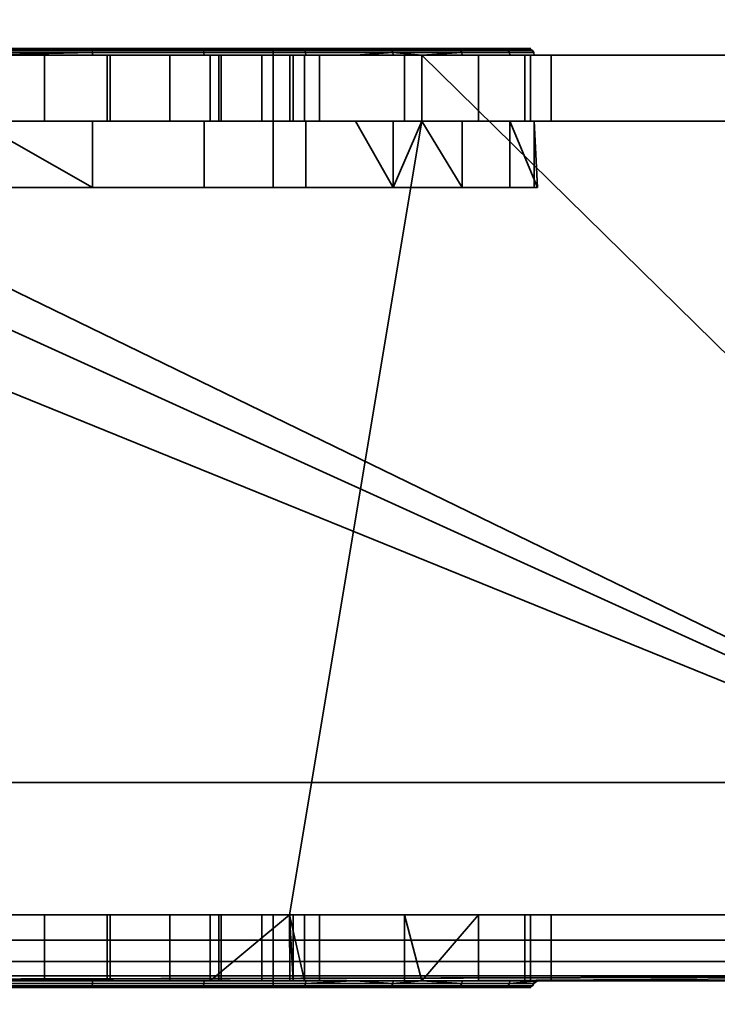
# Model space of a CAD drawing. Header units: millimetres. Extents: x -603 to 3703, y -120 to 193.
# Tile 693 of 938: x 2557 to 2567, y -38 to -23. Entities that reach past the tile are written whole.
import ezdxf

# ---------------------------------------------------------------- set-up
doc = ezdxf.new("R2010")
doc.units = ezdxf.units.MM
doc.layers.add('151', color=7, linetype='Continuous', true_color=0xffffff)

# ---------------------------------------------------------------- blocks, each defined once
blk = doc.blocks.new('UG_SURFACE_003')
at = {"layer": '151', "color": 252, "linetype": 'Continuous', "lineweight": 35}
for points in [[(3702.5, -35, 2213), (3702.5, 174.4, 2213), (2297.5, 174.4, 2213), (2297.5, -35, 2213)], [(2447.5, -35, 2063), (2447.5, 174.4, 2063), (3552.5, 174.4, 2063), (3552.5, -35, 2063)], [(3702.5, -35, 2213), (2297.5, -35, 2213), (2447.5, -35, 2063), (3552.5, -35, 2063)]]:
    blk.add_3dface(points, dxfattribs=at)
blk = doc.blocks.new('UG_SURFACE_162')
at = {"layer": '151', "color": 43, "linetype": 'Continuous', "lineweight": 35}
for points in [[(2491, -49, 2017), (3509, -49, 2017), (3509, 0, 2017), (2491, 0, 2017)], [(2491, -47), (2491, -2), (3509, -2), (3509, -47)]]:
    blk.add_3dface(points, dxfattribs=at)
blk = doc.blocks.new('UG_SURFACE_163')
at = {"layer": '151', "color": 252, "linetype": 'Continuous', "lineweight": 35}
for points in [[(2557.746, -23.9, 1095.784), (2554.254, -23.9, 1095.784), (2551.063, -23.9, 1097.204), (2551.5, -23.9, 1099.5)], [(2551.5, -23.9, 1099.5), (2560.5, -23.9, 1099.5), (2560.937, -23.9, 1097.204), (2557.746, -23.9, 1095.784)], [(2560.5, -23.9, 1108.5), (2551.5, -23.9, 1108.5), (2556, -23.9, 1112.4), (2559.417, -23.9, 1111.674)], [(2551.5, -26, 1099.5), (2560.5, -26, 1099.5), (2560.5, -23.9, 1099.5), (2551.5, -23.9, 1099.5)], [(2560.5, -26, 1108.5), (2551.5, -26, 1108.5), (2551.5, -23.9, 1108.5), (2560.5, -23.9, 1108.5)], [(2557.766, -23.962, 1095.693), (2554.234, -23.962, 1095.693), (2554.239, -23.929, 1095.714), (2557.761, -23.929, 1095.714)], [(2556, -24, 1095.5), (2554.234, -23.962, 1095.693), (2557.766, -23.962, 1095.693)], [(2557.761, -23.929, 1095.714), (2554.239, -23.929, 1095.714), (2554.245, -23.908, 1095.746), (2557.755, -23.908, 1095.746)], [(2557.755, -23.908, 1095.746), (2554.245, -23.908, 1095.746), (2554.254, -23.9, 1095.784), (2557.746, -23.9, 1095.784)], [(2556, -23.908, 1112.438), (2559.432, -23.908, 1111.709), (2559.417, -23.9, 1111.674), (2556, -23.9, 1112.4)], [(2556, -23.929, 1112.471), (2559.445, -23.929, 1111.738), (2559.432, -23.908, 1111.709), (2556, -23.908, 1112.438)], [(2556, -23.962, 1112.492), (2559.454, -23.962, 1111.758), (2559.445, -23.929, 1111.738), (2556, -23.929, 1112.471)], [(2557.766, -23.962, 1095.693), (2557.767, -24, 1095.686), (2556, -24, 1095.5)], [(2556, -24, 1112.5), (2559.457, -24, 1111.765), (2559.454, -23.962, 1111.758), (2556, -23.962, 1112.492)], [(2560.96, -23.908, 1097.173), (2557.755, -23.908, 1095.746), (2557.746, -23.9, 1095.784), (2560.937, -23.9, 1097.204)], [(2560.979, -23.929, 1097.147), (2557.761, -23.929, 1095.714), (2557.755, -23.908, 1095.746), (2560.96, -23.908, 1097.173)], [(2560.992, -23.962, 1097.129), (2557.766, -23.962, 1095.693), (2557.761, -23.929, 1095.714), (2560.979, -23.929, 1097.147)], [(2560.996, -24, 1097.123), (2557.767, -24, 1095.686), (2557.766, -23.962, 1095.693), (2560.992, -23.962, 1097.129)], [(2559.432, -23.908, 1111.709), (2562.271, -23.908, 1109.646), (2562.243, -23.9, 1109.621), (2559.417, -23.9, 1111.674)], [(2559.417, -23.9, 1111.674), (2562.243, -23.9, 1109.621), (2560.5, -23.9, 1108.5)], [(2559.445, -23.929, 1111.738), (2562.295, -23.929, 1109.668), (2562.271, -23.908, 1109.646), (2559.432, -23.908, 1111.709)], [(2559.454, -23.962, 1111.758), (2562.311, -23.962, 1109.683), (2562.295, -23.929, 1109.668), (2559.445, -23.929, 1111.738)], [(2562.311, -23.962, 1109.683), (2559.454, -23.962, 1111.758), (2559.457, -24, 1111.765), (2561.749, -24, 1110.1)], [(2560.5, -23.9, 1099.5), (2560.5, -23.9, 1108.5), (2562.243, -23.9, 1109.621), (2563.989, -23.9, 1106.596)], [(2563.275, -23.9, 1099.8), (2560.937, -23.9, 1097.204), (2560.5, -23.9, 1099.5)], [(2563.989, -23.9, 1106.596), (2564.354, -23.9, 1103.122), (2563.275, -23.9, 1099.8), (2560.5, -23.9, 1099.5)], [(2560.5, -26, 1099.5), (2560.5, -26, 1108.5), (2560.5, -23.9, 1108.5), (2560.5, -23.9, 1099.5)], [(2563.308, -23.908, 1099.781), (2560.96, -23.908, 1097.173), (2560.937, -23.9, 1097.204), (2563.275, -23.9, 1099.8)], [(2563.336, -23.929, 1099.765), (2560.979, -23.929, 1097.147), (2560.96, -23.908, 1097.173), (2563.308, -23.908, 1099.781)], [(2563.355, -23.962, 1099.754), (2560.992, -23.962, 1097.129), (2560.979, -23.929, 1097.147), (2563.336, -23.929, 1099.765)], [(2562.75, -24, 1099.071), (2560.996, -24, 1097.123), (2560.992, -23.962, 1097.129), (2563.355, -23.962, 1099.754)], [(2561.749, -24, 1110.1), (2562.317, -24, 1109.688), (2562.311, -23.962, 1109.683)], [(2562.271, -23.908, 1109.646), (2564.025, -23.908, 1106.608), (2563.989, -23.9, 1106.596), (2562.243, -23.9, 1109.621)], [(2562.295, -23.929, 1109.668), (2564.056, -23.929, 1106.618), (2564.025, -23.908, 1106.608), (2562.271, -23.908, 1109.646)], [(2562.311, -23.962, 1109.683), (2564.077, -23.962, 1106.624), (2564.056, -23.929, 1106.618), (2562.295, -23.929, 1109.668)], [(2562.311, -23.962, 1109.683), (2562.317, -24, 1109.688), (2562.75, -24, 1108.937)], [(2562.75, -24, 1108.937), (2564.084, -24, 1106.627), (2564.077, -23.962, 1106.624), (2562.311, -23.962, 1109.683)], [(2563.355, -23.962, 1099.754), (2563.361, -24, 1099.75), (2562.75, -24, 1099.071)], [(2564.392, -23.908, 1103.118), (2563.308, -23.908, 1099.781), (2563.275, -23.9, 1099.8), (2564.354, -23.9, 1103.122)], [(2564.424, -23.929, 1103.115), (2563.336, -23.929, 1099.765), (2563.308, -23.908, 1099.781), (2564.392, -23.908, 1103.118)], [(2564.446, -23.962, 1103.112), (2563.355, -23.962, 1099.754), (2563.336, -23.929, 1099.765), (2564.424, -23.929, 1103.115)], [(2564.453, -24, 1103.112), (2563.361, -24, 1099.75), (2563.355, -23.962, 1099.754), (2564.446, -23.962, 1103.112)], [(2564.025, -23.908, 1106.608), (2564.392, -23.908, 1103.118), (2564.354, -23.9, 1103.122), (2563.989, -23.9, 1106.596)], [(2564.056, -23.929, 1106.618), (2564.424, -23.929, 1103.115), (2564.392, -23.908, 1103.118), (2564.025, -23.908, 1106.608)], [(2564.077, -23.962, 1106.624), (2564.446, -23.962, 1103.112), (2564.424, -23.929, 1103.115), (2564.056, -23.929, 1106.618)], [(2564.084, -24, 1106.627), (2564.453, -24, 1103.112), (2564.446, -23.962, 1103.112), (2564.077, -23.962, 1106.624)], [(2543.975, -24, 1167.5), (2494, -24, 1167.5), (2494, -37, 1167.5), (2576, -37, 1167.5)], [(2576, -37, 1002.5), (2494, -37, 1002.5), (2494, -24, 1002.5), (2543.975, -24, 1002.5)], [(2576, -37, 1167.5), (2547.375, -24, 1167.5), (2543.975, -24, 1167.5)], [(2576, -37, 1002.5), (2543.975, -24, 1002.5), (2547.375, -24, 1002.5)], [(2576, -37, 1167.5), (2549.25, -24, 1167.5), (2547.375, -24, 1167.5)], [(2576, -37, 1002.5), (2547.375, -24, 1002.5), (2549.25, -24, 1002.5)], [(2576, -37, 1167.5), (2562.75, -24, 1167.5), (2549.25, -24, 1167.5)], [(2576, -37, 1002.5), (2549.25, -24, 1002.5), (2562.75, -24, 1002.5)], [(2562.75, -24, 1128.75), (2549.25, -24, 1128.75), (2556, -24, 1145), (2558.034, -24, 1145.432)], [(2549.25, -24, 1167.5), (2562.75, -24, 1167.5), (2557.039, -24, 1154.891), (2554.96, -24, 1154.891)], [(2562.75, -24, 1058.875), (2549.25, -24, 1058.875), (2556, -24, 1077), (2558.034, -24, 1077.432)], [(2549.25, -24, 1091.25), (2562.75, -24, 1091.25), (2557.039, -24, 1086.891), (2554.96, -24, 1086.891)], [(2549.25, -24, 1128.75), (2562.75, -24, 1128.75), (2556, -24, 1112.5), (2552.543, -24, 1111.765)], [(2556, -24, 1095.5), (2557.767, -24, 1095.686), (2562.75, -24, 1091.25), (2549.25, -24, 1091.25)], [(2549.25, -24, 1058.875), (2562.75, -24, 1058.875), (2559.548, -24, 1039.998), (2556, -24, 1040.75)], [(2556, -24, 1007.35), (2557.99, -24, 1007.746), (2562.75, -24, 1002.5), (2549.25, -24, 1002.5)], [(2557.039, -24, 1154.891), (2557.039, -25, 1154.891), (2554.96, -25, 1154.891), (2554.96, -24, 1154.891)], [(2557.039, -24, 1086.891), (2557.039, -25, 1086.891), (2554.96, -25, 1086.891), (2554.96, -24, 1086.891)], [(2559.457, -24, 1111.765), (2556, -24, 1112.5), (2562.75, -24, 1128.75)], [(2559.548, -24, 1039.998), (2559.548, -25, 1039.998), (2556, -25, 1040.75), (2556, -24, 1040.75)], [(2556, -24, 1007.35), (2556, -25, 1007.35), (2557.99, -25, 1007.746), (2557.99, -24, 1007.746)], [(2556, -24, 1145), (2556, -25, 1145), (2558.034, -25, 1145.432), (2558.034, -24, 1145.432)], [(2556, -24, 1077), (2556, -25, 1077), (2558.034, -25, 1077.432), (2558.034, -24, 1077.432)], [(2558.939, -24, 1086.045), (2557.039, -24, 1086.891), (2562.75, -24, 1091.25)], [(2558.939, -24, 1154.045), (2557.039, -24, 1154.891), (2562.75, -24, 1167.5)], [(2558.939, -24, 1154.045), (2558.939, -25, 1154.045), (2557.039, -25, 1154.891), (2557.039, -24, 1154.891)], [(2558.939, -24, 1086.045), (2558.939, -25, 1086.045), (2557.039, -25, 1086.891), (2557.039, -24, 1086.891)], [(2557.767, -24, 1095.686), (2560.996, -24, 1097.123), (2562.75, -24, 1091.25)], [(2562.75, -24, 1002.5), (2557.99, -24, 1007.746), (2559.677, -24, 1008.873)], [(2557.99, -24, 1007.746), (2557.99, -25, 1007.746), (2559.677, -25, 1008.873), (2559.677, -24, 1008.873)], [(2558.034, -24, 1145.432), (2559.716, -24, 1146.654), (2562.75, -24, 1128.75)], [(2558.034, -24, 1077.432), (2559.716, -24, 1078.654), (2562.75, -24, 1058.875)], [(2558.034, -24, 1145.432), (2558.034, -25, 1145.432), (2559.716, -25, 1146.654), (2559.716, -24, 1146.654)], [(2558.034, -24, 1077.432), (2558.034, -25, 1077.432), (2559.716, -25, 1078.654), (2559.716, -24, 1078.654)], [(2560.33, -24, 1152.5), (2558.939, -24, 1154.045), (2562.75, -24, 1167.5)], [(2560.33, -24, 1084.5), (2558.939, -24, 1086.045), (2562.75, -24, 1091.25)], [(2560.33, -24, 1152.5), (2560.33, -25, 1152.5), (2558.939, -25, 1154.045), (2558.939, -24, 1154.045)], [(2560.33, -24, 1084.5), (2560.33, -25, 1084.5), (2558.939, -25, 1086.045), (2558.939, -24, 1086.045)], [(2562.75, -24, 1128.75), (2562.75, -24, 1110.1), (2561.749, -24, 1110.1), (2559.457, -24, 1111.765)], [(2562.75, -24, 1058.875), (2562.487, -24, 1037.872), (2559.548, -24, 1039.998)], [(2562.487, -24, 1037.872), (2562.487, -25, 1037.872), (2559.548, -25, 1039.998), (2559.548, -24, 1039.998)], [(2562.75, -24, 1002.5), (2559.677, -24, 1008.873), (2560.804, -24, 1010.56)], [(2559.677, -24, 1008.873), (2559.677, -25, 1008.873), (2560.804, -25, 1010.56), (2560.804, -24, 1010.56)], [(2562.75, -24, 1128.75), (2559.716, -24, 1146.654), (2560.755, -24, 1148.455)], [(2562.75, -24, 1058.875), (2559.716, -24, 1078.654), (2560.755, -24, 1080.455)], [(2559.716, -24, 1146.654), (2559.716, -25, 1146.654), (2560.755, -25, 1148.455), (2560.755, -24, 1148.455)], [(2559.716, -24, 1078.654), (2559.716, -25, 1078.654), (2560.755, -25, 1080.455), (2560.755, -24, 1080.455)], [(2562.75, -24, 1167.5), (2560.973, -24, 1150.523), (2560.33, -24, 1152.5)], [(2562.75, -24, 1091.25), (2560.973, -24, 1082.523), (2560.33, -24, 1084.5)], [(2560.973, -24, 1150.523), (2560.973, -25, 1150.523), (2560.33, -25, 1152.5), (2560.33, -24, 1152.5)], [(2560.973, -24, 1082.523), (2560.973, -25, 1082.523), (2560.33, -25, 1084.5), (2560.33, -24, 1084.5)], [(2562.75, -24, 1128.75), (2560.755, -24, 1148.455), (2560.973, -24, 1150.523)], [(2560.755, -24, 1080.455), (2560.973, -24, 1082.523), (2562.75, -24, 1091.25), (2562.75, -24, 1058.875)], [(2560.755, -24, 1148.455), (2560.755, -25, 1148.455), (2560.973, -25, 1150.523), (2560.973, -24, 1150.523)], [(2560.755, -24, 1080.455), (2560.755, -25, 1080.455), (2560.973, -25, 1082.523), (2560.973, -24, 1082.523)], [(2562.75, -24, 1013.575), (2562.75, -24, 1002.5), (2560.804, -24, 1010.56), (2561.2, -24, 1012.55)], [(2560.804, -24, 1010.56), (2560.804, -25, 1010.56), (2561.2, -25, 1012.55), (2561.2, -24, 1012.55)], [(2560.973, -24, 1150.523), (2562.75, -24, 1167.5), (2562.75, -24, 1128.75)], [(2560.996, -24, 1097.123), (2562.75, -24, 1099.071), (2562.75, -24, 1091.25)], [(2561.2, -24, 1012.55), (2561.2, -24, 1013.575), (2562.75, -24, 1013.575)], [(2562.75, -24, 1026.71), (2562.75, -24, 1013.575), (2561.2, -24, 1013.575), (2561.2, -24, 1024.963)], [(2561.2, -24, 1013.575), (2561.2, -24, 1012.55), (2561.2, -25, 1012.55), (2561.2, -25, 1013.575)], [(2561.2, -25, 1013.575), (2561.2, -25, 1024.963), (2561.2, -24, 1024.963), (2561.2, -24, 1013.575)], [(2562.75, -24, 1026.71), (2561.2, -24, 1024.963), (2561.2, -25, 1024.963), (2562.75, -25, 1026.71)], [(2562.317, -24, 1109.688), (2561.749, -24, 1110.1), (2562.75, -24, 1110.1)], [(2562.75, -24, 1110.1), (2562.75, -24, 1108.937), (2562.317, -24, 1109.688)], [(2562.75, -24, 1058.875), (2562.75, -24, 1037.42), (2562.487, -24, 1037.872)], [(2562.75, -25, 1037.42), (2562.487, -25, 1037.872), (2562.487, -24, 1037.872), (2562.75, -24, 1037.42)], [(2576, -37, 1167.5), (2568.025, -24, 1167.5), (2562.75, -24, 1167.5)], [(2576, -37, 1002.5), (2562.75, -24, 1002.5), (2568.025, -24, 1002.5)], [(2568.025, -24, 1091.25), (2562.75, -24, 1091.25), (2562.75, -24, 1099.071), (2563.361, -24, 1099.75)], [(2568.025, -24, 1013.575), (2562.75, -24, 1013.575), (2562.75, -24, 1026.71), (2563.607, -24, 1027.676)], [(2568.025, -24, 1033.975), (2564.311, -24, 1034.737), (2562.75, -24, 1037.42)], [(2562.75, -24, 1037.42), (2562.75, -24, 1058.875), (2568.025, -24, 1058.875), (2568.025, -24, 1033.975)], [(2564.084, -24, 1106.627), (2562.75, -24, 1108.937), (2562.75, -24, 1110.1), (2568.025, -24, 1110.1)], [(2562.75, -24, 1002.5), (2562.75, -24, 1013.575), (2568.025, -24, 1013.575), (2568.025, -24, 1002.5)], [(2562.75, -24, 1058.875), (2562.75, -24, 1091.25), (2568.025, -24, 1091.25), (2568.025, -24, 1058.875)], [(2562.75, -24, 1110.1), (2562.75, -24, 1128.75), (2568.025, -24, 1128.75), (2568.025, -24, 1110.1)], [(2562.75, -24, 1128.75), (2562.75, -24, 1167.5), (2568.025, -24, 1167.5), (2568.025, -24, 1128.75)], [(2562.75, -24, 1037.42), (2564.311, -24, 1034.737), (2564.311, -25, 1034.737), (2562.75, -25, 1037.42)], [(2562.75, -25, 1026.71), (2563.607, -25, 1027.676), (2563.607, -24, 1027.676), (2562.75, -24, 1026.71)], [(2563.361, -24, 1099.75), (2564.453, -24, 1103.112), (2568.025, -24, 1091.25)], [(2568.025, -24, 1033.975), (2568.025, -24, 1013.575), (2563.607, -24, 1027.676), (2564.707, -24, 1031.132)], [(2563.607, -24, 1027.676), (2563.607, -25, 1027.676), (2564.707, -25, 1031.132), (2564.707, -24, 1031.132)], [(2568.025, -24, 1110.1), (2568.025, -24, 1091.25), (2564.453, -24, 1103.112), (2564.084, -24, 1106.627)], [(2568.025, -24, 1033.975), (2564.394, -24, 1033.975), (2564.311, -24, 1034.737)], [(2564.394, -25, 1033.975), (2564.311, -25, 1034.737), (2564.311, -24, 1034.737), (2564.394, -24, 1033.975)], [(2564.707, -24, 1031.132), (2564.394, -24, 1033.975), (2568.025, -24, 1033.975)], [(2564.394, -24, 1033.975), (2564.707, -24, 1031.132), (2564.707, -25, 1031.132), (2564.394, -25, 1033.975)], [(2551.25, -37, 1003.5), (2560.75, -37, 1003.5), (2562.75, -25, 1003.5), (2549.25, -25, 1003.5)], [(2549.25, -25, 1166.5), (2562.75, -25, 1166.5), (2560.75, -37, 1166.5), (2551.25, -37, 1166.5)], [(2562.75, -25, 1166.5), (2549.25, -25, 1166.5), (2554.96, -25, 1154.891), (2557.039, -25, 1154.891)], [(2549.25, -25, 1128.75), (2562.75, -25, 1128.75), (2556, -25, 1145), (2553.966, -25, 1145.432)], [(2562.75, -25, 1091.25), (2549.25, -25, 1091.25), (2554.96, -25, 1086.891), (2557.039, -25, 1086.891)], [(2549.25, -25, 1058.875), (2562.75, -25, 1058.875), (2556, -25, 1077), (2553.966, -25, 1077.432)], [(2562.75, -25, 1128.75), (2549.25, -25, 1128.75), (2556, -25, 1112.5), (2559.457, -25, 1111.765)], [(2556, -25, 1095.5), (2554.233, -25, 1095.686), (2549.25, -25, 1091.25), (2562.75, -25, 1091.25)], [(2549.25, -25, 1003.5), (2562.75, -25, 1003.5), (2556, -25, 1007.35), (2554.01, -25, 1007.746)], [(2556, -25, 1040.75), (2559.548, -25, 1039.998), (2562.75, -25, 1058.875), (2549.25, -25, 1058.875)], [(2557.767, -26, 1095.686), (2554.233, -26, 1095.686), (2556, -25, 1095.5)], [(2562.75, -25, 1091.25), (2557.767, -25, 1095.686), (2556, -25, 1095.5)], [(2562.75, -25, 1003.5), (2557.99, -25, 1007.746), (2556, -25, 1007.35)], [(2558.034, -25, 1077.432), (2556, -25, 1077), (2562.75, -25, 1058.875)], [(2558.034, -25, 1145.432), (2556, -25, 1145), (2562.75, -25, 1128.75)], [(2559.457, -26, 1111.765), (2559.457, -25, 1111.765), (2556, -25, 1112.5), (2556, -26, 1112.5)], [(2556, -25, 1095.5), (2557.767, -25, 1095.686), (2557.767, -26, 1095.686)], [(2557.039, -25, 1154.891), (2558.939, -25, 1154.045), (2562.75, -25, 1166.5)], [(2557.039, -25, 1086.891), (2558.939, -25, 1086.045), (2562.75, -25, 1091.25)], [(2562.75, -25, 1091.25), (2560.996, -25, 1097.123), (2557.767, -25, 1095.686)], [(2557.767, -26, 1095.686), (2557.767, -25, 1095.686), (2560.996, -25, 1097.123), (2560.996, -26, 1097.123)], [(2559.677, -25, 1008.873), (2557.99, -25, 1007.746), (2562.75, -25, 1003.5)], [(2562.75, -25, 1128.75), (2559.716, -25, 1146.654), (2558.034, -25, 1145.432)], [(2562.75, -25, 1058.875), (2559.716, -25, 1078.654), (2558.034, -25, 1077.432)], [(2562.75, -25, 1166.5), (2558.939, -25, 1154.045), (2560.33, -25, 1152.5)], [(2562.75, -25, 1091.25), (2558.939, -25, 1086.045), (2560.33, -25, 1084.5)], [(2559.457, -25, 1111.765), (2561.749, -25, 1110.1), (2562.75, -25, 1110.1), (2562.75, -25, 1128.75)], [(2561.749, -25, 1110.1), (2559.457, -25, 1111.765), (2559.457, -26, 1111.765), (2562.317, -26, 1109.688)], [(2559.548, -25, 1039.998), (2562.487, -25, 1037.872), (2562.75, -25, 1058.875)], [(2562.75, -25, 1003.5), (2560.804, -25, 1010.56), (2559.677, -25, 1008.873)], [(2560.755, -25, 1148.455), (2559.716, -25, 1146.654), (2562.75, -25, 1128.75)], [(2560.755, -25, 1080.455), (2559.716, -25, 1078.654), (2562.75, -25, 1058.875)], [(2560.33, -25, 1152.5), (2560.973, -25, 1150.523), (2562.75, -25, 1166.5)], [(2560.33, -25, 1084.5), (2560.973, -25, 1082.523), (2562.75, -25, 1091.25)], [(2560.75, -37, 1003.5), (2568.025, -37, 1003.5), (2568.025, -25, 1003.5), (2562.75, -25, 1003.5)], [(2562.75, -25, 1166.5), (2568.025, -25, 1166.5), (2568.025, -37, 1166.5), (2560.75, -37, 1166.5)], [(2562.75, -25, 1128.75), (2562.75, -25, 1166.5), (2560.973, -25, 1150.523), (2560.755, -25, 1148.455)], [(2562.75, -25, 1058.875), (2562.75, -25, 1091.25), (2560.973, -25, 1082.523), (2560.755, -25, 1080.455)], [(2561.2, -25, 1012.55), (2560.804, -25, 1010.56), (2562.75, -25, 1003.5), (2562.75, -25, 1013.575)], [(2562.75, -25, 1091.25), (2562.75, -25, 1099.071), (2560.996, -25, 1097.123)], [(2563.361, -26, 1099.75), (2560.996, -26, 1097.123), (2560.996, -25, 1097.123), (2562.75, -25, 1099.071)], [(2562.75, -25, 1013.575), (2561.2, -25, 1013.575), (2561.2, -25, 1012.55)], [(2561.2, -25, 1024.963), (2561.2, -25, 1013.575), (2562.75, -25, 1013.575), (2562.75, -25, 1026.71)], [(2562.75, -25, 1110.1), (2561.749, -25, 1110.1), (2562.317, -25, 1109.688)], [(2562.317, -26, 1109.688), (2562.317, -25, 1109.688), (2561.749, -25, 1110.1)], [(2562.317, -25, 1109.688), (2562.75, -25, 1108.937), (2562.75, -25, 1110.1)], [(2562.317, -26, 1109.688), (2564.084, -26, 1106.627), (2564.084, -25, 1106.627), (2562.75, -25, 1108.937)], [(2562.75, -25, 1108.937), (2562.317, -25, 1109.688), (2562.317, -26, 1109.688)], [(2562.487, -25, 1037.872), (2562.75, -25, 1037.42), (2562.75, -25, 1058.875)], [(2568.025, -25, 1110.1), (2562.75, -25, 1110.1), (2562.75, -25, 1108.937), (2564.084, -25, 1106.627)], [(2568.025, -25, 1033.975), (2568.025, -25, 1058.875), (2562.75, -25, 1058.875), (2562.75, -25, 1037.42)], [(2562.75, -25, 1037.42), (2564.311, -25, 1034.737), (2568.025, -25, 1033.975)], [(2563.607, -25, 1027.676), (2562.75, -25, 1026.71), (2562.75, -25, 1013.575), (2568.025, -25, 1013.575)], [(2563.361, -25, 1099.75), (2562.75, -25, 1099.071), (2562.75, -25, 1091.25), (2568.025, -25, 1091.25)], [(2568.025, -25, 1003.5), (2568.025, -25, 1013.575), (2562.75, -25, 1013.575), (2562.75, -25, 1003.5)], [(2568.025, -25, 1058.875), (2568.025, -25, 1091.25), (2562.75, -25, 1091.25), (2562.75, -25, 1058.875)], [(2568.025, -25, 1110.1), (2568.025, -25, 1128.75), (2562.75, -25, 1128.75), (2562.75, -25, 1110.1)], [(2568.025, -25, 1128.75), (2568.025, -25, 1166.5), (2562.75, -25, 1166.5), (2562.75, -25, 1128.75)], [(2562.75, -25, 1099.071), (2563.361, -25, 1099.75), (2563.361, -26, 1099.75)], [(2568.025, -25, 1091.25), (2564.453, -25, 1103.112), (2563.361, -25, 1099.75)], [(2563.361, -26, 1099.75), (2563.361, -25, 1099.75), (2564.453, -25, 1103.112), (2564.453, -26, 1103.112)], [(2564.707, -25, 1031.132), (2563.607, -25, 1027.676), (2568.025, -25, 1013.575), (2568.025, -25, 1033.975)], [(2564.084, -25, 1106.627), (2564.453, -25, 1103.112), (2568.025, -25, 1091.25), (2568.025, -25, 1110.1)], [(2564.084, -25, 1106.627), (2564.084, -26, 1106.627), (2564.5, -26, 1104)], [(2564.5, -26, 1104), (2564.453, -25, 1103.112), (2564.084, -25, 1106.627)], [(2564.311, -25, 1034.737), (2564.394, -25, 1033.975), (2568.025, -25, 1033.975)], [(2568.025, -25, 1033.975), (2564.394, -25, 1033.975), (2564.707, -25, 1031.132)], [(2564.5, -26, 1104), (2564.453, -26, 1103.112), (2564.453, -25, 1103.112)], [(2560.5, -26, 1099.5), (2551.5, -26, 1099.5), (2551.004, -26, 1097.123), (2554.233, -26, 1095.686)], [(2551.5, -26, 1108.5), (2560.5, -26, 1108.5), (2559.457, -26, 1111.765), (2556, -26, 1112.5)], [(2554.233, -26, 1095.686), (2557.767, -26, 1095.686), (2560.996, -26, 1097.123), (2560.5, -26, 1099.5)], [(2560.5, -26, 1108.5), (2562.317, -26, 1109.688), (2559.457, -26, 1111.765)], [(2560.5, -26, 1099.5), (2564.5, -26, 1104), (2564.084, -26, 1106.627)], [(2560.5, -26, 1099.5), (2563.361, -26, 1099.75), (2564.453, -26, 1103.112), (2564.5, -26, 1104)], [(2564.084, -26, 1106.627), (2562.317, -26, 1109.688), (2560.5, -26, 1108.5), (2560.5, -26, 1099.5)], [(2560.5, -26, 1099.5), (2560.996, -26, 1097.123), (2563.361, -26, 1099.75)], [(2576, -37, 1167.5), (2494, -37, 1167.5), (2494, -37.383, 1167.424), (2575.969, -37.383, 1167.424)], [(2575.969, -37.383, 1002.576), (2494, -37.383, 1002.576), (2494, -37, 1002.5), (2576, -37, 1002.5)], [(2556, -37, 1087), (2554.96, -37, 1086.891), (2551.25, -37, 1093.25), (2560.75, -37, 1093.25)], [(2560.75, -37, 1126.75), (2551.25, -37, 1126.75), (2556, -37, 1145), (2558.034, -37, 1145.432)], [(2556, -37, 1155), (2554.96, -37, 1154.891), (2551.25, -37, 1166.5), (2560.75, -37, 1166.5)], [(2560.75, -37, 1003.5), (2551.25, -37, 1003.5), (2556, -37, 1007.35), (2557.99, -37, 1007.746)], [(2551.25, -37, 1126.75), (2560.75, -37, 1126.75), (2560.5, -37, 1108.5), (2551.5, -37, 1108.5)], [(2551.5, -37, 1099.5), (2560.5, -37, 1099.5), (2560.75, -37, 1093.25), (2551.25, -37, 1093.25)], [(2560.5, -37, 1099.5), (2551.5, -37, 1099.5), (2551.5, -38.1, 1099.5), (2560.5, -38.1, 1099.5)], [(2551.5, -37, 1108.5), (2560.5, -37, 1108.5), (2560.5, -38.1, 1108.5), (2551.5, -38.1, 1108.5)], [(2556, -37, 1007.35), (2556, -38, 1007.35), (2557.99, -38, 1007.746), (2557.99, -37, 1007.746)], [(2559.548, -37, 1039.998), (2559.548, -38, 1039.998), (2556, -38, 1040.75), (2556, -37, 1040.75)], [(2556, -37, 1155), (2557.039, -37, 1154.891), (2557.039, -38, 1154.891), (2556, -38, 1155)], [(2556, -37, 1145), (2556, -38, 1145), (2558.034, -38, 1145.432), (2558.034, -37, 1145.432)], [(2556, -37, 1087), (2557.039, -37, 1086.891), (2557.039, -38, 1086.891), (2556, -38, 1087)], [(2556, -37, 1077), (2556, -38, 1077), (2558.034, -38, 1077.432), (2558.034, -37, 1077.432)], [(2560.75, -37, 1093.25), (2557.039, -37, 1086.891), (2556, -37, 1087)], [(2560.75, -37, 1166.5), (2557.039, -37, 1154.891), (2556, -37, 1155)], [(2559.548, -37, 1039.998), (2556, -37, 1040.75), (2556, -37, 1077), (2558.034, -37, 1077.432)], [(2558.939, -37, 1154.045), (2558.939, -38, 1154.045), (2557.039, -38, 1154.891), (2557.039, -37, 1154.891)], [(2558.939, -37, 1086.045), (2558.939, -38, 1086.045), (2557.039, -38, 1086.891), (2557.039, -37, 1086.891)], [(2560.75, -37, 1093.25), (2558.939, -37, 1086.045), (2557.039, -37, 1086.891)], [(2560.75, -37, 1166.5), (2558.939, -37, 1154.045), (2557.039, -37, 1154.891)], [(2557.99, -37, 1007.746), (2557.99, -38, 1007.746), (2559.677, -38, 1008.873), (2559.677, -37, 1008.873)], [(2557.99, -37, 1007.746), (2559.677, -37, 1008.873), (2560.75, -37, 1003.5)], [(2558.034, -37, 1145.432), (2558.034, -38, 1145.432), (2559.716, -38, 1146.654), (2559.716, -37, 1146.654)], [(2558.034, -37, 1077.432), (2558.034, -38, 1077.432), (2559.716, -38, 1078.654), (2559.716, -37, 1078.654)], [(2558.034, -37, 1145.432), (2559.716, -37, 1146.654), (2560.75, -37, 1126.75)], [(2558.034, -37, 1077.432), (2560.75, -37, 1039.129), (2559.548, -37, 1039.998)], [(2558.034, -37, 1077.432), (2559.716, -37, 1078.654), (2560.75, -37, 1039.129)], [(2560.33, -37, 1152.5), (2560.33, -38, 1152.5), (2558.939, -38, 1154.045), (2558.939, -37, 1154.045)], [(2560.33, -37, 1084.5), (2560.33, -38, 1084.5), (2558.939, -38, 1086.045), (2558.939, -37, 1086.045)], [(2560.33, -37, 1084.5), (2558.939, -37, 1086.045), (2560.75, -37, 1093.25)], [(2560.33, -37, 1152.5), (2558.939, -37, 1154.045), (2560.75, -37, 1166.5)], [(2559.548, -38, 1039.998), (2559.548, -37, 1039.998), (2560.75, -37, 1039.129)], [(2560.75, -37, 1039.129), (2562.487, -37, 1037.872), (2562.487, -38, 1037.872), (2559.548, -38, 1039.998)], [(2560.75, -37, 1010.479), (2559.677, -37, 1008.873), (2559.677, -38, 1008.873), (2560.804, -38, 1010.56)], [(2559.677, -37, 1008.873), (2560.75, -37, 1010.479), (2560.75, -37, 1003.5)], [(2560.75, -37, 1148.446), (2559.716, -37, 1146.654), (2559.716, -38, 1146.654), (2560.755, -38, 1148.455)], [(2560.75, -37, 1080.446), (2559.716, -37, 1078.654), (2559.716, -38, 1078.654), (2560.755, -38, 1080.455)], [(2559.716, -37, 1078.654), (2560.75, -37, 1080.446), (2560.75, -37, 1039.129)], [(2559.716, -37, 1146.654), (2560.75, -37, 1148.446), (2560.75, -37, 1126.75)], [(2560.973, -38, 1150.523), (2560.33, -38, 1152.5), (2560.33, -37, 1152.5), (2560.75, -37, 1151.208)], [(2560.973, -38, 1082.523), (2560.33, -38, 1084.5), (2560.33, -37, 1084.5), (2560.75, -37, 1083.208)], [(2560.75, -37, 1093.25), (2560.75, -37, 1083.208), (2560.33, -37, 1084.5)], [(2560.75, -37, 1166.5), (2560.75, -37, 1151.208), (2560.33, -37, 1152.5)], [(2560.5, -38.1, 1099.5), (2560.5, -38.1, 1108.5), (2560.5, -37, 1108.1), (2560.5, -37, 1099.9)], [(2560.5, -38.1, 1108.5), (2560.5, -37, 1108.5), (2560.5, -37, 1108.1)], [(2560.5, -37, 1099.9), (2560.5, -37, 1099.5), (2560.5, -38.1, 1099.5)], [(2560.75, -37, 1126.75), (2560.75, -37, 1108.1), (2560.5, -37, 1108.1), (2560.5, -37, 1108.5)], [(2560.5, -37, 1099.5), (2560.5, -37, 1099.9), (2560.75, -37, 1099.9), (2560.75, -37, 1093.25)], [(2560.5, -37, 1108.1), (2560.75, -37, 1108.1), (2560.75, -37, 1099.9), (2560.5, -37, 1099.9)], [(2560.804, -38, 1010.56), (2560.804, -37, 1010.56), (2560.75, -37, 1010.479)], [(2560.755, -38, 1148.455), (2560.755, -37, 1148.455), (2560.75, -37, 1148.446)], [(2560.75, -37, 1151.208), (2560.973, -37, 1150.523), (2560.973, -38, 1150.523)], [(2560.755, -38, 1080.455), (2560.755, -37, 1080.455), (2560.75, -37, 1080.446)], [(2560.75, -37, 1083.208), (2560.973, -37, 1082.523), (2560.973, -38, 1082.523)], [(2568.025, -37, 1126.75), (2560.75, -37, 1126.75), (2560.75, -37, 1148.446), (2560.755, -37, 1148.455)], [(2562.487, -37, 1037.872), (2560.75, -37, 1039.129), (2560.75, -37, 1080.446), (2560.755, -37, 1080.455)], [(2568.025, -37, 1003.5), (2560.75, -37, 1003.5), (2560.75, -37, 1010.479), (2560.804, -37, 1010.56)], [(2560.973, -37, 1082.523), (2560.75, -37, 1083.208), (2560.75, -37, 1093.25), (2568.025, -37, 1093.25)], [(2560.973, -37, 1150.523), (2560.75, -37, 1151.208), (2560.75, -37, 1166.5), (2568.025, -37, 1166.5)], [(2568.025, -37, 1126.75), (2568.025, -37, 1108.1), (2560.75, -37, 1108.1), (2560.75, -37, 1126.75)], [(2568.025, -37, 1108.1), (2568.025, -37, 1099.9), (2560.75, -37, 1099.9), (2560.75, -37, 1108.1)], [(2568.025, -37, 1099.9), (2568.025, -37, 1093.25), (2560.75, -37, 1093.25), (2560.75, -37, 1099.9)], [(2560.755, -37, 1148.455), (2560.755, -38, 1148.455), (2560.973, -38, 1150.523), (2560.973, -37, 1150.523)], [(2560.755, -37, 1080.455), (2560.755, -38, 1080.455), (2560.973, -38, 1082.523), (2560.973, -37, 1082.523)], [(2568.025, -37, 1166.5), (2568.025, -37, 1126.75), (2560.755, -37, 1148.455), (2560.973, -37, 1150.523)], [(2568.025, -37, 1093.25), (2568.025, -37, 1033.975), (2560.755, -37, 1080.455), (2560.973, -37, 1082.523)], [(2564.311, -37, 1034.737), (2562.487, -37, 1037.872), (2560.755, -37, 1080.455), (2568.025, -37, 1033.975)], [(2560.804, -37, 1010.56), (2560.804, -38, 1010.56), (2561.2, -38, 1012.55), (2561.2, -37, 1012.55)], [(2568.025, -37, 1013.575), (2568.025, -37, 1003.5), (2560.804, -37, 1010.56), (2561.2, -37, 1012.55)], [(2563.607, -37, 1027.676), (2561.2, -37, 1024.963), (2561.2, -38, 1024.963), (2562.75, -38, 1026.71)], [(2561.2, -38, 1013.575), (2561.2, -38, 1024.963), (2561.2, -37, 1024.963), (2561.2, -37, 1013.575)], [(2561.2, -37, 1013.575), (2561.2, -37, 1012.55), (2561.2, -38, 1012.55), (2561.2, -38, 1013.575)], [(2568.025, -37, 1013.575), (2561.2, -37, 1013.575), (2561.2, -37, 1024.963), (2563.607, -37, 1027.676)], [(2561.2, -37, 1012.55), (2561.2, -37, 1013.575), (2568.025, -37, 1013.575)], [(2562.487, -37, 1037.872), (2564.311, -37, 1034.737), (2564.311, -38, 1034.737), (2562.75, -38, 1037.42)], [(2562.75, -38, 1037.42), (2562.487, -38, 1037.872), (2562.487, -37, 1037.872)], [(2562.75, -38, 1026.71), (2563.607, -38, 1027.676), (2563.607, -37, 1027.676)], [(2563.607, -37, 1027.676), (2563.607, -38, 1027.676), (2564.707, -38, 1031.132), (2564.707, -37, 1031.132)], [(2563.607, -37, 1027.676), (2564.707, -37, 1031.132), (2568.025, -37, 1033.975), (2568.025, -37, 1013.575)], [(2564.394, -38, 1033.975), (2564.311, -38, 1034.737), (2564.311, -37, 1034.737), (2564.394, -37, 1033.975)], [(2568.025, -37, 1033.975), (2564.394, -37, 1033.975), (2564.311, -37, 1034.737)], [(2564.394, -37, 1033.975), (2564.707, -37, 1031.132), (2564.707, -38, 1031.132), (2564.394, -38, 1033.975)], [(2564.707, -37, 1031.132), (2564.394, -37, 1033.975), (2568.025, -37, 1033.975)], [(2575.969, -37.383, 1167.424), (2494, -37.383, 1167.424), (2494, -37.707, 1167.207), (2575.879, -37.707, 1167.207)], [(2575.879, -37.707, 1002.793), (2494, -37.707, 1002.793), (2494, -37.383, 1002.576), (2575.969, -37.383, 1002.576)], [(2575.879, -37.707, 1167.207), (2494, -37.707, 1167.207), (2494, -37.924, 1166.883), (2575.744, -37.924, 1166.883)], [(2575.744, -37.924, 1003.117), (2494, -37.924, 1003.117), (2494, -37.707, 1002.793), (2575.879, -37.707, 1002.793)], [(2575.744, -37.924, 1166.883), (2494, -37.924, 1166.883), (2494, -38, 1166.5), (2543.975, -38, 1166.5)], [(2494, -37.924, 1003.117), (2575.744, -37.924, 1003.117), (2549.25, -38, 1003.5), (2547.375, -38, 1003.5)], [(2575.744, -37.924, 1166.883), (2543.975, -38, 1166.5), (2547.375, -38, 1166.5)], [(2575.744, -37.924, 1166.883), (2547.375, -38, 1166.5), (2549.25, -38, 1166.5)], [(2549.25, -38, 1166.5), (2562.75, -38, 1166.5), (2575.744, -37.924, 1166.883)], [(2575.744, -37.924, 1003.117), (2562.75, -38, 1003.5), (2549.25, -38, 1003.5)], [(2575.744, -37.924, 1166.883), (2562.75, -38, 1166.5), (2568.025, -38, 1166.5)], [(2575.744, -37.924, 1003.117), (2568.025, -38, 1003.5), (2562.75, -38, 1003.5)], [(2556, -38, 1155), (2557.039, -38, 1154.891), (2562.75, -38, 1166.5), (2549.25, -38, 1166.5)], [(2549.25, -38, 1128.75), (2562.75, -38, 1128.75), (2556, -38, 1145), (2553.966, -38, 1145.432)], [(2549.25, -38, 1091.25), (2562.75, -38, 1091.25), (2557.767, -38, 1095.686), (2554.233, -38, 1095.686)], [(2562.75, -38, 1128.75), (2549.25, -38, 1128.75), (2556, -38, 1112.5), (2559.457, -38, 1111.765)], [(2562.75, -38, 1091.25), (2549.25, -38, 1091.25), (2554.96, -38, 1086.891), (2556, -38, 1087)], [(2549.25, -38, 1003.5), (2562.75, -38, 1003.5), (2556, -38, 1007.35), (2554.01, -38, 1007.746)], [(2560.5, -38.1, 1099.5), (2551.5, -38.1, 1099.5), (2551.063, -38.1, 1097.204), (2554.254, -38.1, 1095.784)], [(2559.417, -38.1, 1111.674), (2556, -38.1, 1112.4), (2551.5, -38.1, 1108.5), (2560.5, -38.1, 1108.5)], [(2557.766, -38.038, 1095.693), (2554.234, -38.038, 1095.693), (2554.233, -38, 1095.686), (2557.767, -38, 1095.686)], [(2557.761, -38.071, 1095.714), (2554.239, -38.071, 1095.714), (2554.234, -38.038, 1095.693), (2557.766, -38.038, 1095.693)], [(2557.755, -38.092, 1095.746), (2554.245, -38.092, 1095.746), (2554.239, -38.071, 1095.714), (2557.761, -38.071, 1095.714)], [(2557.746, -38.1, 1095.784), (2554.254, -38.1, 1095.784), (2554.245, -38.092, 1095.746), (2557.755, -38.092, 1095.746)], [(2554.254, -38.1, 1095.784), (2557.746, -38.1, 1095.784), (2560.937, -38.1, 1097.204), (2560.5, -38.1, 1099.5)], [(2558.034, -38, 1077.432), (2556, -38, 1077), (2556, -38, 1040.75), (2559.548, -38, 1039.998)], [(2556, -38, 1087), (2557.039, -38, 1086.891), (2562.75, -38, 1091.25)], [(2557.99, -38, 1007.746), (2556, -38, 1007.35), (2562.75, -38, 1003.5)], [(2558.034, -38, 1145.432), (2556, -38, 1145), (2562.75, -38, 1128.75)], [(2556, -38.038, 1112.492), (2559.454, -38.038, 1111.758), (2559.457, -38, 1111.765), (2556, -38, 1112.5)], [(2556, -38.071, 1112.471), (2559.445, -38.071, 1111.738), (2559.454, -38.038, 1111.758), (2556, -38.038, 1112.492)], [(2556, -38.092, 1112.438), (2559.432, -38.092, 1111.709), (2559.445, -38.071, 1111.738), (2556, -38.071, 1112.471)], [(2556, -38.1, 1112.4), (2559.417, -38.1, 1111.674), (2559.432, -38.092, 1111.709), (2556, -38.092, 1112.438)], [(2557.039, -38, 1154.891), (2558.939, -38, 1154.045), (2562.75, -38, 1166.5)], [(2557.039, -38, 1086.891), (2558.939, -38, 1086.045), (2562.75, -38, 1091.25)], [(2560.937, -38.1, 1097.204), (2557.746, -38.1, 1095.784), (2557.755, -38.092, 1095.746), (2560.96, -38.092, 1097.173)], [(2560.96, -38.092, 1097.173), (2557.755, -38.092, 1095.746), (2557.761, -38.071, 1095.714), (2560.979, -38.071, 1097.147)], [(2560.979, -38.071, 1097.147), (2557.761, -38.071, 1095.714), (2557.766, -38.038, 1095.693), (2560.992, -38.038, 1097.129)], [(2560.992, -38.038, 1097.129), (2557.766, -38.038, 1095.693), (2557.767, -38, 1095.686), (2560.996, -38, 1097.123)], [(2560.996, -38, 1097.123), (2557.767, -38, 1095.686), (2562.75, -38, 1091.25)], [(2562.75, -38, 1003.5), (2559.677, -38, 1008.873), (2557.99, -38, 1007.746)], [(2562.75, -38, 1128.75), (2559.716, -38, 1146.654), (2558.034, -38, 1145.432)], [(2559.548, -38, 1039.998), (2562.487, -38, 1037.872), (2558.034, -38, 1077.432)], [(2562.75, -38, 1037.42), (2559.716, -38, 1078.654), (2558.034, -38, 1077.432)], [(2562.487, -38, 1037.872), (2562.75, -38, 1037.42), (2558.034, -38, 1077.432)], [(2562.75, -38, 1166.5), (2558.939, -38, 1154.045), (2560.33, -38, 1152.5)], [(2562.75, -38, 1091.25), (2558.939, -38, 1086.045), (2560.33, -38, 1084.5)], [(2559.417, -38.1, 1111.674), (2562.243, -38.1, 1109.621), (2562.271, -38.092, 1109.646), (2559.432, -38.092, 1111.709)], [(2560.5, -38.1, 1108.5), (2562.243, -38.1, 1109.621), (2559.417, -38.1, 1111.674)], [(2559.432, -38.092, 1111.709), (2562.271, -38.092, 1109.646), (2562.295, -38.071, 1109.668), (2559.445, -38.071, 1111.738)], [(2559.445, -38.071, 1111.738), (2562.295, -38.071, 1109.668), (2562.311, -38.038, 1109.683), (2559.454, -38.038, 1111.758)], [(2561.749, -38, 1110.1), (2559.457, -38, 1111.765), (2559.454, -38.038, 1111.758), (2562.311, -38.038, 1109.683)], [(2559.457, -38, 1111.765), (2561.749, -38, 1110.1), (2562.75, -38, 1110.1), (2562.75, -38, 1128.75)], [(2560.804, -38, 1010.56), (2559.677, -38, 1008.873), (2562.75, -38, 1003.5)], [(2560.755, -38, 1148.455), (2559.716, -38, 1146.654), (2562.75, -38, 1128.75)], [(2560.755, -38, 1080.455), (2559.716, -38, 1078.654), (2562.75, -38, 1037.42)], [(2560.33, -38, 1152.5), (2560.973, -38, 1150.523), (2562.75, -38, 1166.5)], [(2560.33, -38, 1084.5), (2560.973, -38, 1082.523), (2562.75, -38, 1091.25)], [(2560.5, -38.1, 1099.5), (2563.275, -38.1, 1099.8), (2564.354, -38.1, 1103.122), (2563.989, -38.1, 1106.596)], [(2563.989, -38.1, 1106.596), (2562.243, -38.1, 1109.621), (2560.5, -38.1, 1108.5), (2560.5, -38.1, 1099.5)], [(2560.5, -38.1, 1099.5), (2560.937, -38.1, 1097.204), (2563.275, -38.1, 1099.8)], [(2562.75, -38, 1128.75), (2562.75, -38, 1166.5), (2560.973, -38, 1150.523), (2560.755, -38, 1148.455)], [(2562.75, -38, 1037.42), (2562.75, -38, 1091.25), (2560.973, -38, 1082.523), (2560.755, -38, 1080.455)], [(2561.2, -38, 1012.55), (2560.804, -38, 1010.56), (2562.75, -38, 1003.5), (2562.75, -38, 1013.575)], [(2563.275, -38.1, 1099.8), (2560.937, -38.1, 1097.204), (2560.96, -38.092, 1097.173), (2563.308, -38.092, 1099.781)], [(2563.308, -38.092, 1099.781), (2560.96, -38.092, 1097.173), (2560.979, -38.071, 1097.147), (2563.336, -38.071, 1099.765)], [(2563.336, -38.071, 1099.765), (2560.979, -38.071, 1097.147), (2560.992, -38.038, 1097.129), (2563.355, -38.038, 1099.754)], [(2560.992, -38.038, 1097.129), (2560.996, -38, 1097.123), (2561.696, -38, 1097.9)], [(2561.696, -38, 1097.9), (2562.75, -38, 1099.071), (2563.355, -38.038, 1099.754), (2560.992, -38.038, 1097.129)], [(2562.75, -38, 1091.25), (2562.75, -38, 1097.9), (2561.696, -38, 1097.9), (2560.996, -38, 1097.123)], [(2562.75, -38, 1013.575), (2561.2, -38, 1013.575), (2561.2, -38, 1012.55)], [(2561.2, -38, 1013.575), (2562.75, -38, 1013.575), (2562.75, -38, 1026.71), (2561.2, -38, 1024.963)], [(2561.696, -38, 1097.9), (2562.75, -38, 1097.9), (2562.75, -38, 1099.071)], [(2562.75, -38, 1110.1), (2561.749, -38, 1110.1), (2562.317, -38, 1109.688)], [(2562.311, -38.038, 1109.683), (2562.317, -38, 1109.688), (2561.749, -38, 1110.1)], [(2562.243, -38.1, 1109.621), (2563.989, -38.1, 1106.596), (2564.025, -38.092, 1106.608), (2562.271, -38.092, 1109.646)], [(2562.271, -38.092, 1109.646), (2564.025, -38.092, 1106.608), (2564.056, -38.071, 1106.618), (2562.295, -38.071, 1109.668)], [(2562.295, -38.071, 1109.668), (2564.056, -38.071, 1106.618), (2564.077, -38.038, 1106.624), (2562.311, -38.038, 1109.683)], [(2562.311, -38.038, 1109.683), (2564.077, -38.038, 1106.624), (2564.084, -38, 1106.627), (2562.75, -38, 1108.937)], [(2562.75, -38, 1108.937), (2562.317, -38, 1109.688), (2562.311, -38.038, 1109.683)], [(2562.317, -38, 1109.688), (2562.75, -38, 1108.937), (2562.75, -38, 1110.1)], [(2568.025, -38, 1110.1), (2562.75, -38, 1110.1), (2562.75, -38, 1108.937), (2564.084, -38, 1106.627)], [(2568.025, -38, 1033.975), (2568.025, -38, 1091.25), (2562.75, -38, 1091.25), (2562.75, -38, 1037.42)], [(2562.75, -38, 1037.42), (2564.311, -38, 1034.737), (2568.025, -38, 1033.975)], [(2563.607, -38, 1027.676), (2562.75, -38, 1026.71), (2562.75, -38, 1013.575), (2568.025, -38, 1013.575)], [(2563.361, -38, 1099.75), (2562.75, -38, 1099.071), (2562.75, -38, 1097.9), (2568.025, -38, 1097.9)], [(2562.75, -38, 1166.5), (2562.75, -38, 1128.75), (2568.025, -38, 1128.75), (2568.025, -38, 1166.5)], [(2562.75, -38, 1128.75), (2562.75, -38, 1110.1), (2568.025, -38, 1110.1), (2568.025, -38, 1128.75)], [(2562.75, -38, 1097.9), (2562.75, -38, 1091.25), (2568.025, -38, 1091.25), (2568.025, -38, 1097.9)], [(2562.75, -38, 1013.575), (2562.75, -38, 1003.5), (2568.025, -38, 1003.5), (2568.025, -38, 1013.575)], [(2562.75, -38, 1099.071), (2563.361, -38, 1099.75), (2563.355, -38.038, 1099.754)], [(2564.354, -38.1, 1103.122), (2563.275, -38.1, 1099.8), (2563.308, -38.092, 1099.781), (2564.392, -38.092, 1103.118)], [(2564.392, -38.092, 1103.118), (2563.308, -38.092, 1099.781), (2563.336, -38.071, 1099.765), (2564.424, -38.071, 1103.115)], [(2564.424, -38.071, 1103.115), (2563.336, -38.071, 1099.765), (2563.355, -38.038, 1099.754), (2564.446, -38.038, 1103.112)], [(2564.446, -38.038, 1103.112), (2563.355, -38.038, 1099.754), (2563.361, -38, 1099.75), (2564.453, -38, 1103.112)], [(2564.453, -38, 1103.112), (2563.361, -38, 1099.75), (2568.025, -38, 1097.9)], [(2564.707, -38, 1031.132), (2563.607, -38, 1027.676), (2568.025, -38, 1013.575), (2568.025, -38, 1033.975)], [(2563.989, -38.1, 1106.596), (2564.354, -38.1, 1103.122), (2564.392, -38.092, 1103.118), (2564.025, -38.092, 1106.608)], [(2564.025, -38.092, 1106.608), (2564.392, -38.092, 1103.118), (2564.424, -38.071, 1103.115), (2564.056, -38.071, 1106.618)], [(2564.056, -38.071, 1106.618), (2564.424, -38.071, 1103.115), (2564.446, -38.038, 1103.112), (2564.077, -38.038, 1106.624)], [(2564.077, -38.038, 1106.624), (2564.446, -38.038, 1103.112), (2564.5, -38, 1104)], [(2564.5, -38, 1104), (2564.084, -38, 1106.627), (2564.077, -38.038, 1106.624)], [(2568.025, -38, 1110.1), (2564.084, -38, 1106.627), (2564.5, -38, 1104)], [(2564.311, -38, 1034.737), (2564.394, -38, 1033.975), (2568.025, -38, 1033.975)], [(2568.025, -38, 1033.975), (2564.394, -38, 1033.975), (2564.707, -38, 1031.132)], [(2564.446, -38.038, 1103.112), (2564.453, -38, 1103.112), (2564.5, -38, 1104)], [(2564.5, -38, 1104), (2564.453, -38, 1103.112), (2568.025, -38, 1097.9), (2568.025, -38, 1110.1)]]:
    blk.add_3dface(points, dxfattribs=at)
blk = doc.blocks.new('UG_SURFACE_166')
at = {"layer": '151', "color": 252, "linetype": 'Continuous', "lineweight": 35}
for points in [[(2486, -46.92, 2022.5), (3514, -46.92, 2022.5), (3514, 14.42, 2022.5), (2486, 14.42, 2022.5)], [(2487.5, -46.92, 2021), (2487.5, 14.42, 2021), (3512.5, 14.42, 2021), (3512.5, -46.92, 2021)], [(2432.5, -35, 2076), (3567.5, -35, 2076), (3566, -35, 2074.5), (2434, -35, 2074.5)], [(2432.5, -35, 2076), (2432.5, -46.92, 2076), (3567.5, -46.92, 2076), (3567.5, -35, 2076)], [(2434, -35, 2074.5), (3566, -35, 2074.5), (3566, -46.92, 2074.5), (2434, -46.92, 2074.5)]]:
    blk.add_3dface(points, dxfattribs=at)

msp = doc.modelspace()

# ---------------------------------------------------------------- linework, layer by layer
at = {"layer": '151', "color": 252, "linetype": 'Continuous', "lineweight": -3, "true_color": 0x939598}
for p, q in [((2560.5, -23.9, 1099.5), (2551.5, -23.9, 1099.5)), ((2551.5, -23.9, 1108.5), (2560.5, -23.9, 1108.5)), ((2560.5, -23.9, 1108.5), (2560.5, -26, 1108.5)), ((2560.5, -23.9, 1108.5), (2560.5, -23.9, 1099.5)), ((2560.5, -23.9, 1099.5), (2560.5, -26, 1099.5)), ((2494, -24, 1002.5), (2576, -24, 1002.5)), ((2494, -24, 1167.5), (2576, -24, 1167.5)), ((2561.2, -24, 1012.55), (2561.2, -24, 1024.963)), ((2561.2, -24, 1012.55), (2561.2, -25, 1012.55)), ((2561.2, -24, 1024.963), (2561.2, -25, 1024.963)), ((2494, -25, 1166.5), (2575.586, -25, 1166.5)), ((2494, -25, 1003.5), (2575.586, -25, 1003.5)), ((2561.2, -25, 1012.55), (2561.2, -25, 1024.963)), ((2551.5, -26, 1108.5), (2560.5, -26, 1108.5)), ((2560.5, -26, 1099.5), (2551.5, -26, 1099.5)), ((2560.5, -26, 1108.5), (2560.5, -26, 1099.5)), ((2297.5, -35, 2213), (3702.5, -35, 2213)), ((3567.5, -35, 2076), (2432.5, -35, 2076)), ((3566, -35, 2074.5), (2434, -35, 2074.5)), ((3552.5, -35, 2063), (2447.5, -35, 2063)), ((2576, -37, 1002.5), (2494, -37, 1002.5)), ((2494, -37, 1166.5), (2575.586, -37, 1166.5)), ((2494, -37, 1003.5), (2575.586, -37, 1003.5)), ((2494, -37, 1167.5), (2576, -37, 1167.5)), ((2560.5, -37, 1099.5), (2551.5, -37, 1099.5)), ((2551.5, -37, 1108.5), (2560.5, -37, 1108.5)), ((2560.5, -38.1, 1099.5), (2560.5, -37, 1099.5)), ((2560.5, -37, 1108.5), (2560.5, -37, 1099.5)), ((2560.5, -38.1, 1108.5), (2560.5, -37, 1108.5)), ((2561.2, -37, 1024.963), (2561.2, -38, 1024.963)), ((2561.2, -37, 1024.963), (2561.2, -37, 1012.55)), ((2561.2, -37, 1012.55), (2561.2, -38, 1012.55)), ((2494, -38, 1003.5), (2575.586, -38, 1003.5)), ((2575.586, -38, 1166.5), (2494, -38, 1166.5)), ((2551.5, -38.1, 1108.5), (2560.5, -38.1, 1108.5)), ((2560.5, -38.1, 1099.5), (2551.5, -38.1, 1099.5)), ((2560.5, -38.1, 1108.5), (2560.5, -38.1, 1099.5)), ((2561.2, -38, 1024.963), (2561.2, -38, 1012.55))]:
    msp.add_line(p, q, dxfattribs=at)
at = {"layer": '151', "color": 252, "linetype": 'Continuous', "lineweight": -3, "true_color": 0x939598, "extrusion": (0, 1, 0)}
for centre, radius in [((-2556, 1104, -23.9), 8.4), ((-2556, 1104, -24), 8.5), ((-2556, 1104, -25), 8.5), ((-2556, 1150, -37), 5), ((-2556, 1082, -37), 5), ((-2556, 1104, -38), 8.5), ((-2556, 1082, -38), 5), ((-2556, 1150, -38), 5)]:
    msp.add_circle(centre, radius, dxfattribs=at)
at = {"layer": '151', "color": 252, "linetype": 'Continuous', "lineweight": -3, "true_color": 0x939598, "extrusion": (0, -1, 0)}
for centre, radius in [((2556, 1082, 24), 5), ((2556, 1150, 24), 5), ((2556, 1082, 25), 5), ((2556, 1150, 25), 5), ((2556, 1104, 26), 8.5), ((2556, 1104, 38.1), 8.4)]:
    msp.add_circle(centre, radius, dxfattribs=at)
for centre, radius, start, end in [((2556, 1032, 24), 8.75, 306.4617, 233.5383), ((2556, 1012.55, 24), 5.2, 180, 0), ((2556, 1032, 25), 8.75, 306.4617, 233.5383), ((2556, 1012.55, 25), 5.2, 180, 0)]:
    msp.add_arc(centre, radius, start, end, dxfattribs=at)
at = {"layer": '151', "color": 252, "linetype": 'Continuous', "lineweight": -3, "true_color": 0x939598, "extrusion": (0, 1, 0)}
for centre, radius, start, end in [((-2556, 1032, -37), 8.75, 306.4617, 233.5383), ((-2556, 1012.55, -37), 5.2, 180, 0), ((-2556, 1032, -38), 8.75, 306.4617, 233.5383), ((-2556, 1012.55, -38), 5.2, 180, 0)]:
    msp.add_arc(centre, radius, start, end, dxfattribs=at)

# ---------------------------------------------------------------- block references
at = {"layer": '151', "color": 252, "linetype": 'Continuous', "lineweight": -3, "true_color": 0x939598}
for name in ['UG_SURFACE_003', 'UG_SURFACE_166', 'UG_SURFACE_162', 'UG_SURFACE_163']:
    msp.add_blockref(name, (0, 0), dxfattribs=at)

doc.saveas('drawing.dxf')
